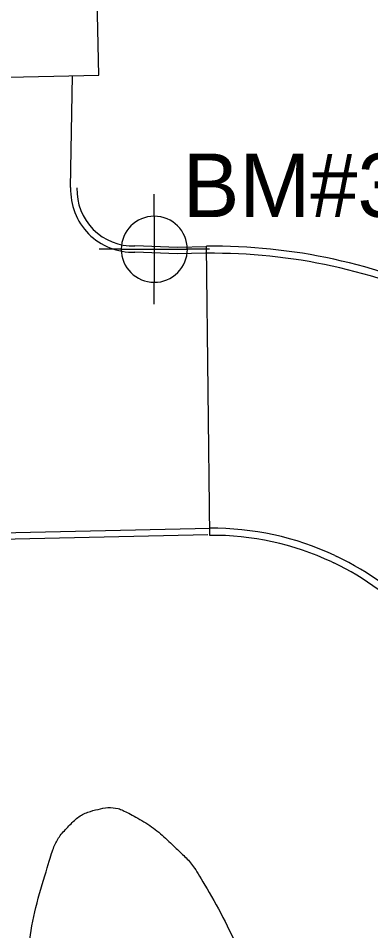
# Model space of a CAD drawing. Extents: x 2145380 to 2157287, y 139568 to 149130.
# Drawn here: x 2150477.7 to 2150510.9, y 144187.9 to 144274.1 of the extents above; entities that cross this region are included whole.
import ezdxf

# ---------------------------------------------------------------- set-up
doc = ezdxf.new("R2010")
doc.units = 0
for name, color, linetype in [('PR_PREVIOUSLY CONSTRUCTED', 7, 'Continuous'), ('SURV_Benchmark', 7, 'Continuous'), ('TOPO_Asphalt', 7, 'Continuous'), ('TOPO_Building', 7, 'Continuous'), ('TOPO_Curb Back', 7, 'Continuous'), ('TOPO_Tree Line', 7, 'Continuous')]:
    doc.layers.add(name, color=color, linetype=linetype)

# ---------------------------------------------------------------- blocks, each defined once
blk = doc.blocks.new('BM')
at = {"layer": 'SURV_Benchmark'}
for p, q in [((0, 2.493), (0, 4.153)), ((-2.493, 0), (-4.157, 0)), ((4.157, 0), (2.493, 0)), ((0, -4.157), (0, -2.493))]:
    blk.add_line(p, q, dxfattribs=at)
for points in [[(-0.002, 2.495), (0, 2.493), (0, 0), (2.493, 0), (2.493, 0), (2.494, 0.002)], [(-0.002, 2.495), (0, 2.493), (0, 0), (2.493, 0), (2.493, 0), (2.494, 0.002), (2.494, 0.002)], [(-2.496, -0.001), (-2.493, 0), (0, 0), (0, -2.493), (0.001, -2.495)], [(-2.496, -0.001), (-2.493, 0), (0, 0), (0, -2.493), (0.001, -2.495)]]:
    blk.add_lwpolyline(points, dxfattribs=at)
for centre, start, end in [((0.001, -0.001), 90.06381, 180.00681), ((-0.002, -0.001), 0.06381, 90.00681), ((-0.002, -0.001), 0.06381, 90.00681), ((0.001, 0.001), 180.06381, 270.00681), ((0.001, 0.001), 180.06381, 270.00681), ((0.001, -0.001), 269.94719, 359.99266)]:
    blk.add_arc(centre, 2.496, start, end, dxfattribs=at)

msp = doc.modelspace()

# ---------------------------------------------------------------- linework, layer by layer
at = {"layer": 'PR_PREVIOUSLY CONSTRUCTED'}
for p, q in [((2150495.729, 144225.25), (2150495.431, 144252.534)), ((2150507.531, 144223.343), (2150507.732, 144223.248)), ((2150507.246, 144222.739), (2150507.448, 144222.645))]:
    msp.add_line(p, q, dxfattribs=at)
for centre, radius, start, end in [((2150496.016, 144198.894), 53.643, 64.78076, 90.62452), ((2150496.016, 144198.894), 52.976, 64.78076, 90.62452), ((2150496.016, 144198.894), 27.024, 64.78076, 90.62452), ((2150496.016, 144198.894), 26.357, 64.78076, 90.62452), ((2150497.08, 144200.631), 25, 333.22013, 64.78076), ((2150497.08, 144200.631), 24.333, 333.22013, 64.78076)]:
    msp.add_arc(centre, radius, start, end, dxfattribs=at)
at = {"layer": 'TOPO_Asphalt'}
msp.add_line((2150482.606, 144258.065), (2150482.766, 144268.621), dxfattribs=at)
at = {"layer": 'TOPO_Building'}
msp.add_lwpolyline([(2150485.268, 144268.676), (2150483.701, 144340.455), (2150489.258, 144340.577), (2150489.002, 144352.333), (2150484.183, 144352.227), (2150484.158, 144353.343), (2150453.409, 144352.672), (2150453.925, 144329.041), (2150438.119, 144328.696), (2150438.976, 144289.423), (2150448.053, 144289.621), (2150448.099, 144287.517), (2150446.394, 144287.479), (2150446.597, 144278.166), (2150463.722, 144278.54), (2150463.947, 144268.211)], close=True, dxfattribs=at)
at = {"layer": 'TOPO_Curb Back'}
for points in [[(2150495.421, 144252.479), (2150492.696, 144252.41), (2150488.66, 144252.579)], [(2150495.344, 144251.877), (2150492.691, 144251.809), (2150488.658, 144251.978)], [(2150471.752, 144225.379), (2150495.776, 144225.932)], [(2150471.748, 144224.779), (2150495.555, 144225.327)]]:
    msp.add_lwpolyline(points, dxfattribs=at)
for radius, end in [(5.865, 271.8803), (5.265, 272.11776)]:
    msp.add_arc((2150488.466, 144257.84), radius, 177.79654, end, dxfattribs=at)
at = {"layer": 'TOPO_Tree Line'}
msp.add_open_spline([(2150503.414, 144171.652), (2150502.802, 144173.753), (2150502.19, 144175.855), (2150501.578, 144177.956), (2150501.035, 144179.818), (2150500.263, 144181.599), (2150499.539, 144183.404), (2150498.184, 144186.782), (2150496.612, 144190.007), (2150494.721, 144193.165), (2150494.061, 144194.265), (2150493.17, 144195.125), (2150492.232, 144196.029), (2150490.934, 144197.279), (2150489.56, 144198.245), (2150487.959, 144199.08), (2150487.118, 144199.518), (2150486.097, 144199.601), (2150485.222, 144199.396), (2150484.21, 144199.158), (2150483.26, 144198.68), (2150482.446, 144197.829), (2150481.575, 144196.92), (2150481.051, 144196), (2150480.71, 144194.895), (2150479.642, 144191.429), (2150478.777, 144187.992), (2150478.501, 144184.431), (2150478.072, 144178.903), (2150477.707, 144173.376), (2150477.746, 144167.845), (2150477.76, 144165.879), (2150477.833, 144163.913), (2150477.921, 144161.947), (2150478, 144160.161), (2150478.21, 144158.389), (2150478.448, 144156.611), (2150478.782, 144154.105), (2150479.524, 144151.85), (2150481.233, 144149.582), (2150482.981, 144147.26), (2150485.248, 144145.533), (2150487.699, 144145.331), (2150488.864, 144145.236), (2150490.169, 144145.618), (2150491.277, 144146.172), (2150492.371, 144146.719), (2150493.434, 144147.255), (2150494.465, 144147.902), (2150495.432, 144148.509), (2150496.374, 144149.121), (2150497.283, 144149.814), (2150498.548, 144150.779), (2150499.66, 144151.875), (2150500.792, 144153.006), (2150501.733, 144153.946), (2150502.554, 144154.897), (2150503.256, 144156.086), (2150504.152, 144157.604), (2150504.531, 144159.231), (2150504.744, 144160.897), (2150505, 144162.901), (2150505.243, 144165.009), (2150504.707, 144166.955), (2150504.276, 144168.521), (2150503.845, 144170.086), (2150503.414, 144171.652)], degree=3, dxfattribs=at)

# ---------------------------------------------------------------- block references
at = {"layer": 'SURV_Benchmark', "xscale": 1.25, "yscale": 1.25}
msp.add_blockref('BM', (2150490.501, 144252.251), dxfattribs=at)

# ---------------------------------------------------------------- texts
at = {"layer": 'SURV_Benchmark'}
msp.add_text('BM#3', height=6, rotation=360, dxfattribs=at).set_placement((2150493.179, 144255.284))

doc.saveas('drawing.dxf')
